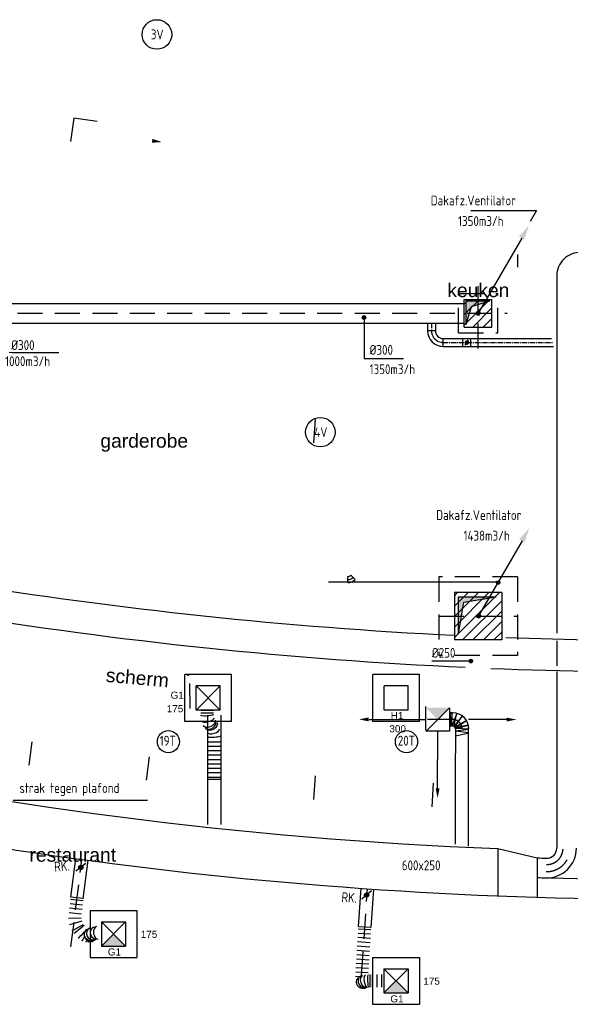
# Model space of a CAD drawing. Extents: x -156717 to 425753, y -51191 to 363295.
# Tile 407 of 502: x 197832 to 204828, y 110197 to 122708. Entities that reach past the tile are written whole.
import ezdxf
from ezdxf.enums import TextEntityAlignment as Align
from ezdxf.lldxf.tags import DXFTag

# ---------------------------------------------------------------- set-up
doc = ezdxf.new("R2010")
doc.units = 0
doc.header["$LTSCALE"] = 50
doc.linetypes.add('CENTER', pattern=[2, 1.25, -0.25, 0.25, -0.25])
doc.linetypes.add('HIDDEN', pattern=[9.525, 6.35, -3.175])
doc.layers.get('0').update_dxf_attribs({"linetype": 'CONTINUOUS'})
for name, color, linetype in [('54GA', 3, 'CONTINUOUS'), ('56WD', 4, 'CONTINUOUS'), ('57---0--VENTINST', 4, 'CONTINUOUS'), ('57LB', 4, 'CONTINUOUS'), ('BOUWTEKST', 2, 'CONTINUOUS'), ('WL5502--_D', 150, 'CONTINUOUS'), ('WL5502--_HARTLIJN', 8, 'CONTINUOUS'), ('WL570---_RETOUR_RST', 2, 'CONTINUOUS'), ('WL570---_RETOUR_RST_HL', 1, 'CONTINUOUS'), ('WL570---_TOEVOER_RST', 2, 'CONTINUOUS'), ('WL570---_TOEVOER_RST_HL', 1, 'CONTINUOUS'), ('WM570---_RETOUR_RST_PR', 1, 'CONTINUOUS'), ('WM570---_TOEVOER_RST_PR', 1, 'CONTINUOUS')]:
    doc.layers.add(name, color=color, linetype=linetype)
doc.styles.add('BURO-018', font='ARIAL.TTF', dxfattribs={"height": 63})
doc.styles.add('BURO-025', font='ARIAL.TTF', dxfattribs={"height": 125})
doc.styles.add('ISO25', font='ISO', dxfattribs={"width": 0.9})
doc.styles.get("Standard").update_dxf_attribs({"font": 'ARIAL.TTF'})
tags = doc.linetypes.add('CENTER2', pattern=[28.575, 19.05, -3.175, 3.175, -3.175]).pattern_tags.tags
tags[10:11] = [DXFTag(74, 4), DXFTag(75, 0), DXFTag(340, '0'), DXFTag(46, 1.0), DXFTag(50, 0.0), DXFTag(44, 0.0), DXFTag(45, 0.0)]
tags[8:9] = [DXFTag(74, 4), DXFTag(75, 0), DXFTag(340, '0'), DXFTag(46, 1.0), DXFTag(50, 0.0), DXFTag(44, 0.0), DXFTag(45, 0.0)]
tags[6:7] = [DXFTag(74, 4), DXFTag(75, 0), DXFTag(340, '0'), DXFTag(46, 1.0), DXFTag(50, 0.0), DXFTag(44, 0.0), DXFTag(45, 0.0)]
tags[4:5] = [DXFTag(74, 4), DXFTag(75, 0), DXFTag(340, '0'), DXFTag(46, 1.0), DXFTag(50, 0.0), DXFTag(44, 0.0), DXFTag(45, 0.0)]

# ---------------------------------------------------------------- blocks, each defined once
blk = doc.blocks.new('CIRC1MM')
at = {"color": 2, "linetype": 'Continuous'}
for p, q in [((-0.5, 0), (0.5, 0)), ((-0.49, 0.1), (0.49, 0.1)), ((-0.46, 0.2), (0.46, 0.2)), ((-0.4, 0.3), (0.4, 0.3)), ((-0.3, 0.4), (0.3, 0.4)), ((-0.49, -0.1), (0.49, -0.1)), ((-0.46, -0.2), (0.46, -0.2)), ((-0.4, -0.3), (0.4, -0.3)), ((-0.3, -0.4), (0.3, -0.4))]:
    blk.add_line(p, q, dxfattribs=at)
blk.add_circle((0, 0), 0.5, dxfattribs=at)
blk = doc.blocks.new('KN')
at = {"layer": '57LB', "color": 1, "linetype": 'Continuous'}
for p, q in [((50, -350), (50, -50)), ((50, -50), (350, -50)), ((50, -350), (118, -118)), ((118, -118), (350, -50))]:
    blk.add_line(p, q, dxfattribs=at)
blk.add_solid([(50, -350), (50, -50), (118, -118), (350, -50)], dxfattribs=at)
blk = doc.blocks.new('PGA')
at = {"layer": '54GA', "color": 2, "linetype": 'Continuous'}
blk.add_line((-85.9, -152.8), (-445.3, -775.2), dxfattribs=at)
blk.add_solid([(-109, -141), (-65.7, -166), (-24.9, -45.3)], dxfattribs=at)
blk = doc.blocks.new('*X345')
at = {"color": 0, "linetype": 'Continuous'}
for p, q in [((24168, 20721), (24493, 21046)), ((24168, 20853), (24360, 21046)), ((24168, 20986), (24228, 21046)), ((24275, 20696), (24518, 20938)), ((24408, 20696), (24518, 20805))]:
    blk.add_line(p, q, dxfattribs=at)
blk = doc.blocks.new('*X346')
at = {"color": 0, "linetype": 'Continuous'}
for p, q in [((24043, 16751), (24613, 17321)), ((24043, 16883), (24480, 17321)), ((24043, 17016), (24348, 17321)), ((24043, 17148), (24215, 17321)), ((24043, 17281), (24083, 17321)), ((24146, 16721), (24643, 17218)), ((24278, 16721), (24643, 17085)), ((24411, 16721), (24643, 16953)), ((24543, 16721), (24643, 16820))]:
    blk.add_line(p, q, dxfattribs=at)
blk = doc.blocks.new('*X353')
at = {"color": 0, "linetype": 'Continuous'}
for p, q in [((24194, 20519), (24206, 20519)), ((24196, 20520), (24204, 20520)), ((24180, 20504), (24220, 20504)), ((24180, 20504), (24220, 20504)), ((24180, 20503), (24220, 20503)), ((24180, 20502), (24220, 20502)), ((24180, 20502), (24220, 20502)), ((24180, 20502), (24220, 20502)), ((24180, 20501), (24220, 20501)), ((24180, 20500), (24220, 20500)), ((24180, 20500), (24220, 20500)), ((24180, 20500), (24220, 20500)), ((24180, 20499), (24220, 20499)), ((24180, 20498), (24220, 20498)), ((24180, 20498), (24220, 20498)), ((24180, 20498), (24220, 20498)), ((24180, 20497), (24220, 20497)), ((24180, 20496), (24220, 20496)), ((24180, 20496), (24220, 20496)), ((24181, 20508), (24219, 20508)), ((24181, 20507), (24219, 20507)), ((24181, 20506), (24219, 20506)), ((24181, 20506), (24219, 20506)), ((24181, 20506), (24219, 20506)), ((24181, 20505), (24219, 20505)), ((24181, 20504), (24219, 20504)), ((24181, 20496), (24219, 20496)), ((24181, 20495), (24219, 20495)), ((24181, 20494), (24219, 20494)), ((24181, 20494), (24219, 20494)), ((24181, 20494), (24219, 20494)), ((24181, 20493), (24219, 20493)), ((24181, 20492), (24219, 20492)), ((24182, 20510), (24218, 20510)), ((24182, 20509), (24218, 20509)), ((24182, 20508), (24218, 20508)), ((24182, 20508), (24218, 20508)), ((24182, 20492), (24218, 20492)), ((24182, 20492), (24218, 20492)), ((24182, 20491), (24218, 20491)), ((24182, 20490), (24218, 20490)), ((24183, 20511), (24217, 20511)), ((24183, 20510), (24217, 20510)), ((24183, 20510), (24217, 20510)), ((24183, 20490), (24217, 20490)), ((24183, 20490), (24217, 20490)), ((24183, 20489), (24217, 20489)), ((24184, 20512), (24216, 20512)), ((24184, 20512), (24216, 20512)), ((24184, 20512), (24216, 20512)), ((24184, 20488), (24216, 20488)), ((24184, 20488), (24216, 20488)), ((24184, 20488), (24216, 20488)), ((24185, 20514), (24215, 20514)), ((24185, 20513), (24215, 20513)), ((24185, 20487), (24215, 20487)), ((24185, 20486), (24215, 20486)), ((24186, 20514), (24214, 20514)), ((24186, 20514), (24214, 20514)), ((24186, 20486), (24214, 20486)), ((24186, 20486), (24214, 20486)), ((24187, 20516), (24213, 20516)), ((24187, 20515), (24213, 20515)), ((24187, 20485), (24213, 20485)), ((24187, 20484), (24213, 20484)), ((24188, 20516), (24212, 20516)), ((24188, 20484), (24212, 20484)), ((24189, 20517), (24211, 20517)), ((24189, 20516), (24211, 20516)), ((24189, 20484), (24211, 20484)), ((24189, 20483), (24211, 20483)), ((24190, 20518), (24210, 20518)), ((24190, 20482), (24210, 20482)), ((24191, 20518), (24209, 20518)), ((24191, 20482), (24209, 20482)), ((24192, 20518), (24208, 20518)), ((24192, 20482), (24208, 20482)), ((24194, 20481), (24206, 20481)), ((24196, 20480), (24204, 20480))]:
    blk.add_line(p, q, dxfattribs=at)
blk = doc.blocks.new('*U873')
at = {"color": 0, "ltscale": 10}
for p, q in [((-39, -38, -3400), (-39, 38, -3400)), ((55, -1, -3400), (1, -55, -3400))]:
    blk.add_line(p, q, dxfattribs=at)
for radius in [133, 57.1]:
    blk.add_arc((-39, -95, -3400), radius, 45, 90, dxfattribs=at)
at = {"layer": 'WL5502--_HARTLIJN', "linetype": 'CENTER2'}
blk.add_arc((-39, -95, -3400), 95.1, 45, 90, dxfattribs=at)
at = {"layer": 'WL5502--_D', "color": 2, "style": 'BURO-025'}
blk.add_attdef('POSNR', text='', height=125, dxfattribs=at).set_placement((0, 0), align=Align.MIDDLE)
blk = doc.blocks.new('*U2267')
at = {"ltscale": 10}
blk.add_hatch(color=0, dxfattribs=at).paths.add_polyline_path([(0, 0), (153.5, 153.5), (-153.5, 153.5)])
at = {"color": 0, "ltscale": 10}
for p, q in [((297.5, 297.5, -2837.5), (-297.5, 297.5, -2837.5)), ((-297.5, -297.5, -2837.5), (-297.5, 297.5, -2837.5)), ((297.5, -297.5, -2837.5), (297.5, 297.5, -2837.5)), ((153.5, 153.5, -2837.5), (-153.5, 153.5, -2837.5)), ((-153.5, -153.5, -2837.5), (-153.5, 153.5, -2837.5)), ((153.5, -153.5, -2837.5), (-153.5, 153.5, -2837.5)), ((-153.5, -153.5, -2837.5), (153.5, 153.5, -2837.5)), ((153.5, -153.5, -2837.5), (153.5, 153.5, -2837.5)), ((153.5, -153.5, -2837.5), (-153.5, -153.5, -2837.5)), ((297.5, -297.5, -2837.5), (-297.5, -297.5, -2837.5))]:
    blk.add_line(p, q, dxfattribs=at)
at = {"layer": 'WL570---_TOEVOER_RST_HL', "linetype": 'CENTER2'}
blk.add_circle((0, 0, -2837.5), 0.075, dxfattribs=at)
at = {"layer": 'WL570---_TOEVOER_RST', "color": 1, "style": 'BURO-018'}
for tag in ['MC', 'Q']:
    blk.add_attdef(tag, text='', height=90, dxfattribs=at).set_placement((0, 0), align=Align.MIDDLE)
at = {"layer": 'WM570---_TOEVOER_RST_PR', "color": 1, "style": 'BURO-018'}
blk.add_attdef('POSNR', text='', height=90, dxfattribs=at).set_placement((0, 0), align=Align.MIDDLE)
blk = doc.blocks.new('*U2276')
at = {"color": 0, "ltscale": 10}
for p, q in [((586, 280, -2700), (745, 290, -2700)), ((588, 250, -2700), (747, 260, -2700)), ((591, 190, -2700), (751, 199, -2700)), ((595, 130, -2700), (754, 139, -2700)), ((0, 80, -2700), (0, -80, -2700)), ((27, 80, -2700), (27, -80, -2700)), ((82, 80, -2700), (82, -80, -2700)), ((137, 80, -2700), (137, -80, -2700)), ((192, 80, -2700), (192, -80, -2700)), ((247, 80, -2700), (247, -80, -2700)), ((302, 80, -2700), (302, -80, -2700)), ((357, 80, -2700), (357, -80, -2700)), ((412, 80, -2700), (412, -80, -2700)), ((467, 80, -2700), (467, -80, -2700)), ((522, 80, -2700), (522, -80, -2700)), ((577, 80, -2700), (577, -80, -2700)), ((597, 100, -2700), (756, 109, -2700)), ((603, 48, -2700), (604, 47, -2700)), ((632, -22, -2700), (632, -80, -2700))]:
    blk.add_line(p, q, dxfattribs=at)
at = {"color": 0, "ltscale": 10, "extrusion": (0, 0, -1)}
for centre, major_axis, ratio, start_param, end_param in [((677, 91, -2700), (-79.6, -8.9), 0.131677, 3.14842, 6.290012), ((688, 42, -2700), (-74.9, -28.5), 0.606602, 3.190568, 6.33216), ((706, 14, -2700), (-46.7, -65.5), 0.887235, 3.360964, 6.502556)]:
    blk.add_ellipse(centre, major_axis=major_axis, ratio=ratio, start_param=start_param, end_param=end_param, dxfattribs=at)
at = {"color": 0, "ltscale": 10}
for centre, major_axis, ratio, start_param, end_param in [((681, 65, -2700), (-78.1, -17.7), 0.384536, 0.022998, 3.118594), ((696, 25, -2700), (-67.4, -43.6), 0.779449, 0.101887, 3.039706), ((696, 25, -2700), (-67.4, -43.6), 0.779449, 6.181298, 6.385072)]:
    blk.add_ellipse(centre, major_axis=major_axis, ratio=ratio, start_param=start_param, end_param=end_param, dxfattribs=at)
at = {"layer": 'WM570---_TOEVOER_RST_PR', "color": 1, "style": 'BURO-018'}
blk.add_attdef('POSNR', text='', height=90, dxfattribs=at).set_placement((0, 0), align=Align.MIDDLE)
blk = doc.blocks.new('*U2277')
at = {"color": 0, "ltscale": 10}
for p, q in [((342, 127, -2700), (456, 14, -2700)), ((548, 170, -2700), (548, 171, -2700)), ((0, 80, -2700), (0, -80, -2700)), ((29, 80, -2700), (29, -80, -2700)), ((86, 80, -2700), (86, -80, -2700)), ((143, 80, -2700), (143, -80, -2700)), ((201, 80, -2700), (201, -80, -2700)), ((271, -80, -2700), (250, 80, -2700)), ((291, 91, -2700), (353, -58, -2700)), ((426, -16, -2700), (328, 112, -2700)), ((511, 69, -2700), (511, 69, -2700))]:
    blk.add_line(p, q, dxfattribs=at)
for centre, major_axis, ratio, start_param, end_param in [((416, 305, -2700), (78, 18), 0.634831, 3.141593, 6.283185), ((435, 242, -2700), (-72.2, -34.8), 0.907412, 0.112513, 3.02908), ((451, 225, -2700), (-17.5, 78.1), 0.98927, 3.586683, 5.312901), ((459, 218, -2700), (72.2, 34.8), 0.907412, 6.170672, 6.395698), ((435, 242, -2700), (-72.2, -34.8), 0.907412, 6.170672, 6.395698), ((446, 118, -2700), (-64.7, 48.4), 0.032794, 3.146303, 6.278466), ((459, 218, -2700), (72.2, 34.8), 0.907412, 4.945843, 6.170672), ((468, 176, -2700), (-80.7, 5.3), 0.150207, 3.163648, 3.959786)]:
    blk.add_ellipse(centre, major_axis=major_axis, ratio=ratio, start_param=start_param, end_param=end_param, dxfattribs=at)
at = {"color": 0, "ltscale": 10, "extrusion": (0, 0, -1)}
for centre, major_axis, ratio, start_param, end_param in [((422, 279, -2700), (77, 21.8), 0.747545, 0.036825, 3.178418), ((447, 224, -2700), (-30.5, -74.6), 0.976942, 3.739776, 6.881369), ((454, 226, -2700), (30.5, 74.6), 0.976942, 0.287688, 2.101389), ((461, 145, -2700), (75.8, -28.1), 0.095581, 4.84532, 6.297027), ((464, 202, -2700), (-77, -21.8), 0.747545, 3.104768, 3.516811), ((467, 191, -2700), (-79.7, -6.4), 0.174759, 2.818721, 3.141593)]:
    blk.add_ellipse(centre, major_axis=major_axis, ratio=ratio, start_param=start_param, end_param=end_param, dxfattribs=at)
at = {"layer": 'WM570---_TOEVOER_RST_PR', "color": 1, "style": 'BURO-018'}
blk.add_attdef('POSNR', text='', height=90, dxfattribs=at).set_placement((0, 0), align=Align.MIDDLE)
blk = doc.blocks.new('*U2280')
at = {"color": 0, "ltscale": 10}
for p, q in [((844, 171, -2700), (844, 11, -2700)), ((877, 171, -2700), (877, 11, -2700)), ((0, 80, -2700), (0, -80, -2700)), ((28, 80, -2700), (28, -80, -2700)), ((84, 80, -2700), (84, -80, -2700)), ((140, 80, -2700), (140, -80, -2700)), ((196, 80, -2700), (196, -80, -2700)), ((252, 80, -2700), (252, -80, -2700)), ((308, 80, -2700), (308, -80, -2700)), ((364, 80, -2700), (364, -80, -2700)), ((420, 80, -2700), (420, -80, -2700)), ((476, 80, -2700), (476, -80, -2700))]:
    blk.add_line(p, q, dxfattribs=at)
at = {"color": 0, "ltscale": 10, "extrusion": (0, 0, -1)}
for centre, major_axis, ratio, start_param, end_param in [((716, 64, -2700), (-38.3, 70.8), 0.611124, 3.222595, 6.364188), ((815, 91, -2700), (-6.7, 80), 0.13602, 3.153052, 6.294645), ((542, 0, -2700), (6.7, -80), 0.13602, 6.271726, 9.413319), ((677, 36, -2700), (38.3, -70.8), 0.611124, 6.202183, 9.343775)]:
    blk.add_ellipse(centre, major_axis=major_axis, ratio=ratio, start_param=start_param, end_param=end_param, dxfattribs=at)
at = {"color": 0, "ltscale": 10}
for centre, major_axis, ratio, start_param, end_param in [((762, 81, -2700), (-21.1, 77.5), 0.394036, 0.038606, 3.102987), ((762, 81, -2700), (-21.1, 77.5), 0.394036, 6.244579, 6.321791), ((615, 12, -2700), (21.1, -77.5), 0.394036, 3.180199, 6.244579), ((699, 52, -2700), (47, -64.8), 0.6973, 3.141593, 6.283185), ((615, 12, -2700), (21.1, -77.5), 0.394036, 6.244579, 6.321791)]:
    blk.add_ellipse(centre, major_axis=major_axis, ratio=ratio, start_param=start_param, end_param=end_param, dxfattribs=at)
at = {"layer": 'WM570---_TOEVOER_RST_PR', "color": 1, "style": 'BURO-018'}
blk.add_attdef('POSNR', text='', height=90, dxfattribs=at).set_placement((0, 0), align=Align.MIDDLE)
blk = doc.blocks.new('*U2281')
at = {"color": 0, "ltscale": 10}
for p, q in [((297.5, 297.5, -2837.5), (-297.5, 297.5, -2837.5)), ((-297.5, -297.5, -2837.5), (-297.5, 297.5, -2837.5)), ((297.5, -297.5, -2837.5), (297.5, 297.5, -2837.5)), ((153.5, 153.5, -2837.5), (-153.5, 153.5, -2837.5)), ((-153.5, -153.5, -2837.5), (-153.5, 153.5, -2837.5)), ((153.5, -153.5, -2837.5), (-153.5, 153.5, -2837.5)), ((-153.5, -153.5, -2837.5), (153.5, 153.5, -2837.5)), ((153.5, -153.5, -2837.5), (153.5, 153.5, -2837.5)), ((153.5, -153.5, -2837.5), (-153.5, -153.5, -2837.5)), ((297.5, -297.5, -2837.5), (-297.5, -297.5, -2837.5))]:
    blk.add_line(p, q, dxfattribs=at)
at = {"layer": 'WL570---_TOEVOER_RST_HL', "linetype": 'CENTER2'}
blk.add_circle((0, 0, -2837.5), 0.075, dxfattribs=at)
at = {"layer": 'WL570---_TOEVOER_RST', "color": 1, "style": 'BURO-018'}
for tag in ['MC', 'Q']:
    blk.add_attdef(tag, text='', height=90, dxfattribs=at).set_placement((0, 0), align=Align.MIDDLE)
at = {"layer": 'WM570---_TOEVOER_RST_PR', "color": 1, "style": 'BURO-018'}
blk.add_attdef('POSNR', text='', height=90, dxfattribs=at).set_placement((0, 0), align=Align.MIDDLE)
blk = doc.blocks.new('*U2282')
at = {"color": 0, "ltscale": 10}
for p, q in [((297.5, 297.5, -2835), (-297.5, 297.5, -2835)), ((-297.5, -297.5, -2835), (-297.5, 297.5, -2835)), ((297.5, -297.5, -2835), (297.5, 297.5, -2835)), ((153.5, 153.5, -2835), (-153.5, 153.5, -2835)), ((-153.5, -153.5, -2835), (-153.5, 153.5, -2835)), ((153.5, -153.5, -2835), (153.5, 153.5, -2835)), ((153.5, -153.5, -2835), (-153.5, -153.5, -2835)), ((297.5, -297.5, -2835), (-297.5, -297.5, -2835))]:
    blk.add_line(p, q, dxfattribs=at)
at = {"layer": 'WL570---_RETOUR_RST_HL', "linetype": 'CENTER2'}
blk.add_circle((0, 0, -2835), 0.075, dxfattribs=at)
at = {"layer": 'WL570---_RETOUR_RST', "color": 1, "style": 'BURO-018'}
for tag in ['MC', 'Q']:
    blk.add_attdef(tag, text='', height=90, dxfattribs=at).set_placement((0, 0), align=Align.MIDDLE)
at = {"layer": 'WM570---_RETOUR_RST_PR', "color": 1, "style": 'BURO-018'}
blk.add_attdef('POSNR', text='', height=90, dxfattribs=at).set_placement((0, 0), align=Align.MIDDLE)

msp = doc.modelspace()

# ---------------------------------------------------------------- linework, layer by layer
at = {"layer": '56WD', "color": 8, "linetype": 'Continuous'}
for centre in [(199575.70097, 122520.60789), (201652.31828, 117467.07537)]:
    msp.add_circle(centre, 187.5, dxfattribs=at)
at = {"layer": '57---0--VENTINST', "color": 8, "linetype": 'Continuous'}
for p, q in [((203013.41509, 118856.94626), (203013.41509, 118756.94626)), ((203013.41509, 118756.94626), (203113.41509, 118756.94626)), ((203113.41509, 118856.94626), (203113.41509, 118756.94626)), ((203213.41509, 118556.94626), (203213.41509, 118656.94626)), ((203213.41509, 118656.94626), (204588.41509, 118656.94626)), ((203463.41509, 118556.94626), (203463.41509, 118656.94626)), ((203493.41509, 118572.30524), (203533.41509, 118641.58727)), ((203563.41509, 118556.94626), (203563.41509, 118656.94626)), ((203213.41509, 118556.94626), (204613.41509, 118556.94626)), ((200387.98739, 113870.39269), (200387.98739, 112481.94626)), ((203531.58649, 113745.54643), (203531.58649, 112206.94626)), ((200217.06817, 113239.71175), (200217.06817, 112481.94626)), ((203367.06817, 113064.71175), (203367.06817, 112231.94626))]:
    msp.add_line(p, q, dxfattribs=at)
at = {"layer": '57---0--VENTINST', "color": 8, "linetype": 'CENTER'}
for p, q in [((203063.41509, 118856.94626), (203063.41509, 118756.94626)), ((203213.41509, 118606.94626), (204613.41509, 118606.94626))]:
    msp.add_line(p, q, dxfattribs=at)
at = {"layer": '57---0--VENTINST', "color": 8, "linetype": 'Continuous'}
msp.add_circle((203513.41509, 118606.94626), 20, dxfattribs=at)
for radius in [200, 100]:
    msp.add_arc((203213.41509, 118756.94626), radius, 180, 270, dxfattribs=at)
at = {"layer": '57---0--VENTINST', "color": 8, "linetype": 'CENTER'}
msp.add_arc((203213.41509, 118756.94626), 150, 180, 270, dxfattribs=at)
at = {"layer": '57LB', "color": 8, "linetype": 'Continuous'}
for p, q in [((198519.39137, 121457.02492), (198478.73916, 121159.79202)), ((198816.62427, 121416.37272), (198519.39137, 121457.02492)), ((204156.11509, 119724.91912), (204156.11509, 119564.84866)), ((204656.11509, 119451.41554), (204656.11509, 114912.57399)), ((197581.46307, 119102.7096), (203481.11509, 119102.7096)), ((202210.45998, 118894.39026), (202210.45998, 118401.95571)), ((197581.46307, 118852.7096), (203481.11509, 118852.7096)), ((198331.08158, 118476.04973), (197002.43655, 118476.04973)), ((202210.45998, 118401.95571), (202707.68825, 118401.95571)), ((201570.67415, 117333.39684), (201589.80277, 117632.78638)), ((201755.13863, 115563.07768), (203903.95763, 115563.07768)), ((203406.58586, 114898.74934), (203406.58586, 115374.78574)), ((203406.58586, 115374.78574), (203884.40919, 115374.78574)), ((203474.75889, 115306.6127), (203884.40919, 115374.78574)), ((203406.58586, 114898.74934), (203474.75889, 115306.6127)), ((203069.48407, 114560.30369), (203566.71234, 114560.30369)), ((204656.11509, 114426.90681), (204656.11509, 112178.74503)), ((202988.43018, 113979.00209), (202987.30325, 113679.00421)), ((200217.98757, 113870.64042), (200217.06817, 113239.71175)), ((202995.26688, 113666.18353), (203293.3811, 113965.74943)), ((203293.3811, 113965.74943), (203292.94394, 113665.74975)), ((203303.27909, 113895.73493), (203293.2791, 113895.7495)), ((203303.28637, 113900.73492), (203303.03864, 113730.7351)), ((203333.28634, 113900.69121), (203303.28637, 113900.73492)), ((203326.13706, 113899.33377), (203304.16646, 113731.53316)), ((203385.51319, 113893.50938), (203321.54728, 113731.50783)), ((203347.61434, 113728.60091), (203385.51319, 113893.50938)), ((203453.53374, 113856.11412), (203347.61434, 113728.60091)), ((203359.18902, 113719.97724), (203453.53374, 113856.11412)), ((202270.52765, 113817.2398), (202993.16284, 113816.18675)), ((203303.04593, 113735.7351), (203293.04594, 113735.74967)), ((203333.16248, 113815.6913), (203293.16252, 113815.74959)), ((203333.03861, 113730.69139), (203303.03864, 113730.7351)), ((203507.04936, 113804.39533), (203359.18902, 113719.97724)), ((203363.52168, 113711.36413), (203507.04936, 113804.39533)), ((203531.58649, 113745.54643), (203363.52168, 113711.36413)), ((203369.30066, 113701.31444), (203531.58649, 113745.54643)), ((204015.79771, 113814.69654), (203533.16226, 113815.39985)), ((203292.94394, 113665.74975), (202992.94425, 113666.18691)), ((203141.89105, 112943.33314), (203142.9441, 113665.96833)), ((203367.98757, 113695.64042), (203367.06817, 113064.71175)), ((203369.25467, 113669.75623), (203538.75325, 113693.89517)), ((203538.75325, 113693.89517), (203369.30066, 113701.31444)), ((203370.61528, 113609.50664), (203538.68636, 113647.99233)), ((203538.68636, 113647.99233), (203370.70098, 113668.31966)), ((197950.90535, 113234.51635), (197989.21196, 113532.06063)), ((199476.58805, 113340.57202), (199438.28144, 113043.02774)), ((201570.67415, 112800.90082), (201589.80277, 113100.29036)), ((203086.40297, 113004.66944), (203067.27435, 112705.2799)), ((199454.52817, 112787.52809), (197747.72277, 112787.52809)), ((203906.11509, 112175.20131), (203906.11509, 111574.72582)), ((203906.11509, 112175.20131), (204406.11509, 112057.41151)), ((198482.22783, 111559.33898), (198543.89437, 112047.73893)), ((198673.11365, 111984.86305), (198545.70014, 111887.69491)), ((198640.81402, 111538.08055), (198702.44664, 112026.21187)), ((204406.11509, 112057.41151), (204406.11509, 111557.17536)), ((202138.21729, 111186.00182), (202171.30979, 111670.58433)), ((202300.26436, 111637.88156), (202178.63642, 111533.56236)), ((202297.76203, 111173.8783), (202330.92499, 111659.49265))]:
    msp.add_line(p, q, dxfattribs=at)
at = {"layer": '57LB', "color": 2, "linetype": 'Continuous'}
for p, q in [((203566.04067, 120284.59483), (204396.72009, 120284.59483)), ((204396.72009, 120284.59483), (204316.3745, 120145.43219)), ((203481.11509, 119152.7096), (203831.11509, 119152.7096)), ((203481.11509, 118802.7096), (203831.11509, 118802.7096))]:
    msp.add_line(p, q, dxfattribs=at)
at = {"layer": '57LB', "color": 8, "linetype": 'HIDDEN'}
for p, q in [((203406.11509, 119227.7096), (203906.11509, 119227.7096)), ((196374.23505, 118977.7096), (204025.71923, 118977.7096)), ((203406.11509, 118727.7096), (203906.11509, 118727.7096)), ((204156.11509, 115627.87105), (203156.11509, 115627.87105)), ((203156.11509, 115627.87105), (203156.11509, 114627.87105)), ((204156.11509, 115627.87105), (204156.11509, 114627.87105)), ((203156.11509, 115127.87105), (204152.92512, 115127.87105)), ((204656.11509, 114817.17508), (204656.11509, 114478.94258)), ((204156.11509, 114627.87105), (203156.11509, 114627.87105)), ((199991.47758, 114273.17329), (199992.09458, 113818.44943)), ((203321.54728, 113731.50783), (203326.13706, 113899.33377)), ((203333.16273, 113815.6913), (202917.50571, 113816.297)), ((198483.14685, 110925.55543), (198623.465, 112036.87736)), ((202175.50216, 110553.31527), (202251.41719, 111664.96))]:
    msp.add_line(p, q, dxfattribs=at)
at = {"layer": '57LB', "color": 3, "linetype": 'Continuous'}
for p, q in [((204215.05734, 116086.90065), (203675.99484, 115153.21701)), ((203956.11509, 115427.87105), (203356.11509, 115427.87105)), ((203356.11509, 115427.87105), (203356.11509, 114827.87105)), ((203956.11509, 115427.87105), (203956.11509, 114827.87105)), ((203956.11509, 114827.87105), (203356.11509, 114827.87105))]:
    msp.add_line(p, q, dxfattribs=at)
at = {"layer": '57LB', "color": 8, "linetype": 'HIDDEN'}
for points in [[(203656.11509, 118528.62287), (203656.11509, 119331.23567)], [(203406.11509, 118727.7096), (203406.11509, 119227.7096)], [(203906.11509, 118727.7096), (203906.11509, 119227.7096)]]:
    msp.add_lwpolyline(points, dxfattribs=at)
at = {"layer": '57LB', "color": 2}
msp.add_lwpolyline([(203481.11509, 118802.7096), (203481.11509, 119152.7096)], dxfattribs=at)
at = {"layer": '57LB', "color": 2, "linetype": 'Continuous'}
msp.add_lwpolyline([(203831.11509, 118802.7096), (203831.11509, 119152.7096)], dxfattribs=at)
at = {"layer": '57LB', "color": 8, "linetype": 'Continuous'}
for centre, radius in [((199969.64201, 114383.25121), 7.5), ((199721.85031, 113534.02791), 140.625), ((202746.85031, 113534.02791), 140.625), ((198609.40689, 111936.27898), 27.5), ((198609.40689, 111936.27898), 22.5), ((198609.40689, 111936.27898), 17.5), ((198609.40689, 111936.27898), 12.5), ((198609.40689, 111936.27898), 7.5), ((202239.45039, 111585.72196), 27.5), ((202239.45039, 111585.72196), 22.5), ((202239.45039, 111585.72196), 17.5), ((202239.45039, 111585.72196), 12.5), ((202239.45039, 111585.72196), 7.5)]:
    msp.add_circle(centre, radius, dxfattribs=at)
for centre, radius, start, end in [((204956.11509, 119451.41554), 300, 89.061269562, 180), ((203332.98761, 113695.69142), 205, 359.916507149, 89.916507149), ((203332.98761, 113695.69142), 35, 359.916507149, 89.916507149), ((204531.11509, 112178.74503), 375, 268.35767744, 0), ((204531.11509, 112178.74503), 125, 268.35767744, 0)]:
    msp.add_arc(centre, radius, start, end, dxfattribs=at)
at = {"layer": '57LB', "color": 8}
for centre, radius, start, end in [((206107.76824, 171251.12608), 56432.02891, 260.71586126, 267.201040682), ((206107.76824, 171251.12608), 56832.02891, 260.71586126, 267.361055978), ((206107.76824, 171251.12608), 56432.02891, 267.86868662, 270.274859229), ((206107.76824, 171251.12608), 56832.02891, 267.689840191, 270.511667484), ((206107.56771, 167161.45358), 55030.30377, 257.604370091, 267.707306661), ((206107.56771, 167161.45358), 55630.30377, 257.604370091, 273.799755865), ((206107.56771, 167161.45358), 55130.30377, 268.231434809, 268.35767744), ((206107.56771, 167161.45358), 55380.30377, 268.239421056, 273.799755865), ((206107.56771, 167161.45358), 55380.30377, 268.239421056, 268.35767744)]:
    msp.add_arc(centre, radius, start, end, dxfattribs=at)
at = {"layer": '57LB', "color": 8, "linetype": 'HIDDEN'}
for centre, radius, start, end in [((203332.98761, 113695.69142), 120, 359.916507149, 89.916507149), ((204531.11509, 112178.74503), 295, 268.35767744, 0), ((204531.11509, 112178.74503), 205, 268.35767744, 0)]:
    msp.add_arc(centre, radius, start, end, dxfattribs=at)
at = {"layer": '57LB', "color": 8, "linetype": 'Continuous'}
for points in [[(199518.47965, 121194.41203), (199511.70428, 121144.87322), (199638.93901, 121152.70421)], [(203406.58586, 114898.74934), (203406.58586, 115374.78574), (203474.75889, 115306.6127), (203884.40919, 115374.78574)], [(203293.3811, 113965.74943), (202993.38142, 113966.18659), (203143.16268, 113815.96817)], [(202267.66789, 113792.05077), (202267.74075, 113842.05072), (202142.70445, 113817.2329)], [(204018.65747, 113839.88557), (204018.58461, 113789.88562), (204143.62091, 113814.70344)], [(203167.08008, 112940.47338), (203117.08013, 112940.54624), (203141.89795, 112815.50994)]]:
    msp.add_solid(points, dxfattribs=at)
at = {"layer": '57LB', "color": 3, "linetype": 'Continuous'}
msp.add_solid([(204180.42413, 116104.49564), (204245.37604, 116066.99564), (204306.65008, 116248.12541)], dxfattribs=at)

# ---------------------------------------------------------------- block references
at = {"layer": '57---0--VENTINST', "color": 8, "linetype": 'Continuous'}
msp.add_blockref('*X353', (179313.41509, 98106.94626), dxfattribs=at)
at = {"layer": '57LB', "color": 8, "linetype": 'Continuous'}
for name, p, xscale, yscale, zscale in [('PGA', (204339.60925, 120162.28869), 1.5, 1.5, 1.5), ('CIRC1MM', (203657.57438, 118978.61735), 50, 50, 50), ('CIRC1MM', (202207.18303, 118925.43997), 45, 45, 45), ('CIRC1MM', (203910.73838, 115556.60597), 45, 45, 45), ('CIRC1MM', (203661.92212, 115132.35642), 50, 50, 50), ('CIRC1MM', (203564.9763, 114560.07223), 45, 45, 45)]:
    msp.add_blockref(name, p, dxfattribs=dict(at, xscale=xscale, yscale=yscale, zscale=zscale))
for name, p in [('*X345', (179313.41509, 98106.94626)), ('KN', (203456.64565, 119183.71356)), ('*X346', (179313.41509, 98106.94626))]:
    msp.add_blockref(name, p, dxfattribs=at)
at = {"layer": 'WL5502--_D', "rotation": 225.0000000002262}
msp.add_blockref('*U873', (202039.99202, 115593.87923, 3400), dxfattribs=at)
at = {"layer": 'WL570---_RETOUR_RST'}
ref = msp.add_blockref('*U2282', (202615.85266, 114088.24681, 2835), dxfattribs=at)
ref.add_attrib('Q', '300', dxfattribs={"color": 1, "height": 90, "style": 'BURO-018'}).set_placement((202634.87489, 113698.15821), align=Align.MIDDLE)
ref.add_attrib('MC', 'H1', dxfattribs={"color": 1, "height": 90, "style": 'BURO-018'}).set_placement((202626.44971, 113865.2366), align=Align.MIDDLE)
at = {"layer": 'WL570---_TOEVOER_RST'}
ref = msp.add_blockref('*U2281', (200227.48876, 114088.56045, 2837.5), dxfattribs=at)
ref.add_attrib('Q', '175', dxfattribs={"color": 1, "height": 90, "style": 'BURO-018'}).set_placement((199806.13298, 113952.43055), align=Align.MIDDLE)
ref.add_attrib('MC', 'G1', dxfattribs={"color": 1, "height": 90, "style": 'BURO-018'}).set_placement((199833.2764, 114124.95647), align=Align.MIDDLE)
for name, p, rotation in [('*U2280', (200305.88715, 113056.86618, 2700), 90), ('*U2277', (198560.3888, 111550.81987, 2700), 263.9316904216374), ('*U2276', (202215.7136, 111175.66109, 2700), 266.5696157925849)]:
    msp.add_blockref(name, p, dxfattribs=dict(at, rotation=rotation))
ref = msp.add_blockref('*U2267', (199023.61541, 111089.96684, 2837.5), dxfattribs=dict(at, rotation=180))
ref.add_attrib('Q', '175', dxfattribs={"color": 1, "height": 90, "style": 'BURO-018'}).set_placement((199475.63266, 111085.36785), align=Align.MIDDLE)
ref.add_attrib('MC', 'G1', dxfattribs={"color": 1, "height": 90, "style": 'BURO-018'}).set_placement((199035.37114, 110861.94443), align=Align.MIDDLE)
ref = msp.add_blockref('*U2267', (202613.62487, 110494.24849, 2837.5), dxfattribs=dict(at, rotation=180))
ref.add_attrib('Q', '175', dxfattribs={"color": 1, "height": 90, "style": 'BURO-018'}).set_placement((203065.64211, 110489.6495), align=Align.MIDDLE)
ref.add_attrib('MC', 'G1', dxfattribs={"color": 1, "height": 90, "style": 'BURO-018'}).set_placement((202625.3806, 110266.22608), align=Align.MIDDLE)

# ---------------------------------------------------------------- texts
at = {"layer": '56WD', "color": 8, "linetype": 'Continuous', "style": 'ISO25', "width": 0.9}
for s, p in [('3V', (199498.80182, 122458.41787)), ('4V', (201575.41912, 117404.88535))]:
    msp.add_text(s, height=125, dxfattribs=at).set_placement(p)
at = {"layer": '57LB', "color": 2, "linetype": 'Continuous', "style": 'ISO25', "width": 0.9}
for s, p in [('Dakafz.Ventilator', (203054.63196, 120348.70749)), ('1350m3/h', (203401.79287, 120086.77509))]:
    msp.add_text(s, height=125, dxfattribs=at).set_placement(p)
at = {"layer": '57LB', "color": 8, "linetype": 'Continuous', "style": 'ISO25', "width": 0.9}
for s, p in [('%%c300', (197724.31858, 118510.70711)), ('%%c300', (202277.65278, 118449.69759)), ('1000m3/h', (197646.69478, 118305.64946)), ('1350m3/h', (202277.65278, 118204.13596)), ('%%c250', (203068.6629, 114600.56036)), ('19T', (199611.33379, 113484.02791)), ('20T', (202636.33379, 113484.02791)), ('strak tegen plafond', (197829.13054, 112882.59921)), ('600x250', (202686.84221, 111900.00377))]:
    msp.add_text(s, height=125, dxfattribs=at).set_placement(p)
at = {"layer": '57LB', "color": 3, "linetype": 'Continuous', "style": 'ISO25', "width": 0.9}
for s, p in [('Dakafz.Ventilator', (203123.88013, 116350.89203)), ('1438m3/h', (203471.04103, 116088.95963))]:
    msp.add_text(s, height=125, dxfattribs=at).set_placement(p)
at = {"layer": '57LB', "color": 8, "linetype": 'Continuous', "style": 'ISO25', "width": 0.9}
for rotation, p in [(4.197203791, (198275.51561, 111883.0335)), (356.093294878, (201917.17809, 111497.039))]:
    msp.add_text('RK.', height=125, rotation=rotation, dxfattribs=at).set_placement(p)
at = {"layer": 'BOUWTEKST', "color": 8}
for s, p in [('keuken', (203265.41509, 119182.94626)), ('garderobe', (198857.41509, 117269.94626)), ('restaurant', (197956.41509, 112008.94626))]:
    msp.add_text(s, height=175, dxfattribs=at).set_placement(p)
msp.add_text('scherm', height=175, rotation=354.931, dxfattribs=at).set_placement((198921.41509, 114294.94626))

doc.saveas('drawing.dxf')
